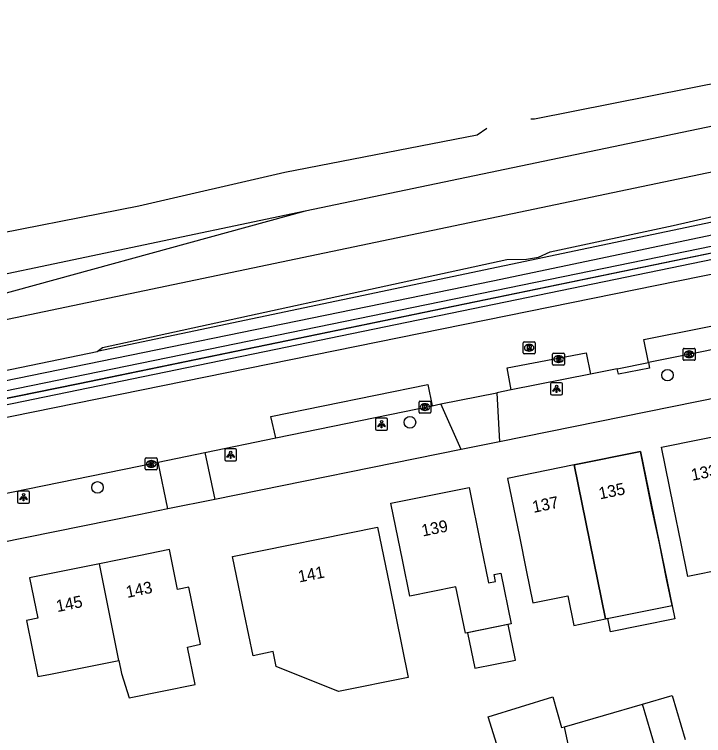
# Model space of a CAD drawing. Extents: x 162990 to 165007, y 383433 to 384336.
# Drawn here: x 163489.5 to 163547.5, y 384026.6 to 384087.3 of the extents above; entities that cross this region are included whole.
import ezdxf

# ---------------------------------------------------------------- set-up
doc = ezdxf.new("R2010")
doc.units = 0
for name, color, linetype in [('IMGEO_Boom', 7, 'Continuous'), ('IMGEO_Brandkraan', 7, 'Continuous'), ('IMGEO_Greppel_droge_sloot', 7, 'Continuous'), ('IMGEO_Haag', 7, 'Continuous'), ('IMGEO_Hek', 7, 'Continuous'), ('IMGEO_Kolk', 7, 'Continuous'), ('IMGEO_Lichtpunt', 7, 'Continuous'), ('IMGEO_Pand', 7, 'Continuous'), ('IMGEO_Pand_nummerreeks', 7, 'Continuous'), ('IMGEO_Pand_vergunning_verleend', 7, 'Continuous'), ('IMGEO_Rijbaan_lokaal_gesloten', 7, 'Continuous'), ('IMGEO_Rioolput', 7, 'Continuous'), ('IMGEO_Spoor', 7, 'Continuous'), ('IMGEO_Spoorbaan_halfverhard', 7, 'Continuous'), ('IMGEO_Voetpad_open', 7, 'Continuous')]:
    doc.layers.add(name, color=color, linetype=linetype)

msp = doc.modelspace()

# ---------------------------------------------------------------- linework, layer by layer
at = {"layer": 'IMGEO_Boom'}
for centre in [(163544.485, 384056.956), (163522.81, 384052.988), (163496.516, 384047.512)]:
    msp.add_circle(centre, 0.489, dxfattribs=at)
at = {"layer": 'IMGEO_Brandkraan'}
for p, q in [((163534.82, 384057.884), (163534.82, 384058.736)), ((163534.895, 384058.81), (163535.747, 384058.81)), ((163535.821, 384058.736), (163535.821, 384057.884)), ((163535.308, 384058.59), (163535.333, 384058.59)), ((163535.747, 384057.81), (163534.895, 384057.81)), ((163535.331, 384058.03), (163535.306, 384058.03))]:
    msp.add_line(p, q, dxfattribs=at)
for points in [[(163534.82, 384057.884), (163534.82, 384058.736)], [(163534.895, 384058.81), (163535.747, 384058.81)], [(163535.821, 384058.736), (163535.821, 384057.884)], [(163535.168, 384058.51), (163535.168, 384058.11), (163535.381, 384058.11)], [(163535.399, 384058.51), (163535.168, 384058.51)], [(163535.347, 384058.429), (163535.293, 384058.429), (163535.293, 384058.353)], [(163535.293, 384058.353), (163535.346, 384058.353)], [(163535.355, 384058.277), (163535.293, 384058.277), (163535.293, 384058.196)], [(163535.293, 384058.196), (163535.355, 384058.196)], [(163535.747, 384057.81), (163534.895, 384057.81)]]:
    msp.add_lwpolyline(points, dxfattribs=at)
for centre, radius, start, end in [((163534.897, 384058.734), 0.0765, 91.55205, 178.44795), ((163534.897, 384058.734), 0.0765, 91.55205, 178.44795), ((163535.745, 384058.734), 0.0765, 1.55205, 88.44795), ((163535.745, 384058.734), 0.0765, 1.55205, 88.44795), ((163535.348, 384058.391), 0.0379, 267.82845, 90.93552), ((163535.356, 384058.236), 0.0404, 269.87594, 90.50774), ((163535.387, 384058.361), 0.251, 268.66757, 293.53466), ((163535.403, 384058.365), 0.145, 59.4692, 91.53667), ((163535.428, 384058.412), 0.0922, 285.51372, 58.15012), ((163535.433, 384058.22), 0.105, 301.31148, 78.98903), ((163534.897, 384057.886), 0.0765, 181.55205, 268.44795), ((163534.897, 384057.886), 0.0765, 181.55205, 268.44795), ((163535.745, 384057.886), 0.0765, 271.55205, 358.44795), ((163535.745, 384057.886), 0.0765, 271.55205, 358.44795)]:
    msp.add_arc(centre, radius, start, end, dxfattribs=at)
for centre, major_axis, ratio, start_param, end_param in [((163535.307, 384058.31), (-0.387, 0.002), 0.722429, 4.712389, 7.853982), ((163535.332, 384058.31), (-0.39, 0.002), 0.717154, 1.570796, 4.712389)]:
    msp.add_ellipse(centre, major_axis=major_axis, ratio=ratio, start_param=start_param, end_param=end_param, dxfattribs=at)
at = {"layer": 'IMGEO_Greppel_droge_sloot'}
for points in [[(163564.885, 384070.689), (163564.557, 384072.489), (163564.314, 384072.884), (163563.608, 384072.965), (163551.444, 384070.499), (163496.482, 384058.939)], [(163555.555, 384070.298), (163562.988, 384071.656), (163563.229, 384070.88), (163481.731, 384054.178), (163481.452, 384054.547), (163481.436, 384054.813), (163481.54, 384055.015), (163529.787, 384064.894), (163555.555, 384070.298)], [(163481.625, 384053.535), (163494.89, 384056.228), (163559.208, 384069.516), (163564.885, 384070.689)]]:
    msp.add_lwpolyline(points, dxfattribs=at)
at = {"layer": 'IMGEO_Haag'}
msp.add_lwpolyline([(163408.734, 384037.023), (163409.522, 384037.258), (163419.713, 384040.294), (163422.158, 384040.849), (163459.771, 384048.486), (163651.736, 384088.019), (163830.895, 384125.387)], dxfattribs=at)
at = {"layer": 'IMGEO_Hek'}
msp.add_lwpolyline([(163830.751, 384125.97), (163651.615, 384088.607), (163494.89, 384056.228), (163459.651, 384049.074)], dxfattribs=at)
at = {"layer": 'IMGEO_Kolk'}
for p, q in [((163545.806, 384058.284), (163545.806, 384059.136)), ((163545.881, 384059.21), (163546.733, 384059.21)), ((163546.294, 384058.99), (163546.319, 384058.99)), ((163546.807, 384059.136), (163546.807, 384058.284)), ((163546.733, 384058.21), (163545.881, 384058.21)), ((163546.317, 384058.43), (163546.292, 384058.43)), ((163523.573, 384053.844), (163523.573, 384054.696)), ((163523.648, 384054.77), (163524.5, 384054.77)), ((163524.061, 384054.55), (163524.086, 384054.55)), ((163524.574, 384054.696), (163524.574, 384053.844)), ((163524.084, 384053.99), (163524.059, 384053.99)), ((163524.5, 384053.77), (163523.648, 384053.77)), ((163500.539, 384049.062), (163500.539, 384049.914)), ((163500.614, 384049.988), (163501.466, 384049.988)), ((163501.027, 384049.768), (163501.052, 384049.768)), ((163501.54, 384049.914), (163501.54, 384049.062)), ((163501.466, 384048.988), (163500.614, 384048.988)), ((163501.05, 384049.208), (163501.025, 384049.208))]:
    msp.add_line(p, q, dxfattribs=at)
for points in [[(163545.806, 384058.284), (163545.806, 384059.136)], [(163545.881, 384059.21), (163546.733, 384059.21)], [(163546.127, 384058.91), (163546.25, 384058.91), (163546.25, 384058.759), (163546.38, 384058.91), (163546.544, 384058.91), (163546.398, 384058.759), (163546.551, 384058.51), (163546.399, 384058.51), (163546.314, 384058.674), (163546.25, 384058.607), (163546.25, 384058.51), (163546.127, 384058.51), (163546.127, 384058.91)], [(163546.807, 384059.136), (163546.807, 384058.284)], [(163546.733, 384058.21), (163545.881, 384058.21)], [(163523.573, 384053.844), (163523.573, 384054.696)], [(163523.648, 384054.77), (163524.5, 384054.77)], [(163523.894, 384054.47), (163524.017, 384054.47), (163524.017, 384054.319), (163524.147, 384054.47), (163524.311, 384054.47), (163524.165, 384054.319), (163524.318, 384054.07), (163524.166, 384054.07), (163524.081, 384054.234), (163524.017, 384054.167), (163524.017, 384054.07), (163523.894, 384054.07), (163523.894, 384054.47)], [(163524.574, 384054.696), (163524.574, 384053.844)], [(163524.5, 384053.77), (163523.648, 384053.77)], [(163500.539, 384049.062), (163500.539, 384049.914)], [(163500.614, 384049.988), (163501.466, 384049.988)], [(163500.86, 384049.688), (163500.983, 384049.688), (163500.983, 384049.537), (163501.113, 384049.688), (163501.277, 384049.688), (163501.131, 384049.537), (163501.284, 384049.288), (163501.132, 384049.288), (163501.047, 384049.452), (163500.983, 384049.385), (163500.983, 384049.288), (163500.86, 384049.288), (163500.86, 384049.688)], [(163501.54, 384049.914), (163501.54, 384049.062)], [(163501.466, 384048.988), (163500.614, 384048.988)]]:
    msp.add_lwpolyline(points, dxfattribs=at)
for centre, start, end in [((163545.883, 384059.134), 91.55205, 178.44795), ((163545.883, 384059.134), 91.55205, 178.44795), ((163546.731, 384059.134), 1.55205, 88.44795), ((163546.731, 384059.134), 1.55205, 88.44795), ((163545.883, 384058.286), 181.55205, 268.44795), ((163545.883, 384058.286), 181.55205, 268.44795), ((163546.731, 384058.286), 271.55205, 358.44795), ((163546.731, 384058.286), 271.55205, 358.44795), ((163523.65, 384054.694), 91.55205, 178.44795), ((163523.65, 384054.694), 91.55205, 178.44795), ((163524.498, 384054.694), 1.55205, 88.44795), ((163524.498, 384054.694), 1.55205, 88.44795), ((163523.65, 384053.846), 181.55205, 268.44795), ((163523.65, 384053.846), 181.55205, 268.44795), ((163524.498, 384053.846), 271.55205, 358.44795), ((163524.498, 384053.846), 271.55205, 358.44795), ((163500.616, 384049.912), 91.55205, 178.44795), ((163500.616, 384049.912), 91.55205, 178.44795), ((163501.464, 384049.912), 1.55205, 88.44795), ((163501.464, 384049.912), 1.55205, 88.44795), ((163500.616, 384049.064), 181.55205, 268.44795), ((163500.616, 384049.064), 181.55205, 268.44795), ((163501.464, 384049.064), 271.55205, 358.44795), ((163501.464, 384049.064), 271.55205, 358.44795)]:
    msp.add_arc(centre, 0.0765, start, end, dxfattribs=at)
for centre, major_axis, ratio, start_param, end_param in [((163546.293, 384058.71), (-0.387, 0.002), 0.722429, 4.712389, 7.853982), ((163546.318, 384058.71), (-0.39, 0.002), 0.717154, 1.570796, 4.712389), ((163524.06, 384054.27), (-0.387, 0.002), 0.722429, 4.712389, 7.853982), ((163524.085, 384054.27), (-0.39, 0.002), 0.717154, 1.570796, 4.712389), ((163501.026, 384049.488), (-0.387, 0.002), 0.722429, 4.712389, 7.853982), ((163501.051, 384049.488), (-0.39, 0.002), 0.717154, 1.570796, 4.712389)]:
    msp.add_ellipse(centre, major_axis=major_axis, ratio=ratio, start_param=start_param, end_param=end_param, dxfattribs=at)
at = {"layer": 'IMGEO_Lichtpunt'}
for p, q in [((163535.55, 384056.309), (163534.742, 384056.309)), ((163535.55, 384056.309), (163534.742, 384056.309)), ((163534.648, 384056.214), (163534.648, 384055.407)), ((163534.648, 384056.214), (163534.648, 384055.407)), ((163535.644, 384055.407), (163535.644, 384056.214)), ((163535.644, 384055.407), (163535.644, 384056.214)), ((163534.742, 384055.313), (163535.55, 384055.313)), ((163534.742, 384055.313), (163535.55, 384055.313)), ((163519.925, 384053.236), (163519.925, 384052.429)), ((163519.925, 384053.236), (163519.925, 384052.429)), ((163520.827, 384053.331), (163520.019, 384053.331)), ((163520.827, 384053.331), (163520.019, 384053.331)), ((163520.921, 384052.429), (163520.921, 384053.236)), ((163520.921, 384052.429), (163520.921, 384053.236)), ((163520.019, 384052.335), (163520.827, 384052.335)), ((163520.019, 384052.335), (163520.827, 384052.335)), ((163507.226, 384050.659), (163507.226, 384049.852)), ((163507.226, 384050.659), (163507.226, 384049.852)), ((163508.128, 384050.754), (163507.32, 384050.754)), ((163508.128, 384050.754), (163507.32, 384050.754)), ((163508.222, 384049.852), (163508.222, 384050.659)), ((163508.222, 384049.852), (163508.222, 384050.659)), ((163507.32, 384049.758), (163508.128, 384049.758)), ((163507.32, 384049.758), (163508.128, 384049.758)), ((163490.696, 384047.188), (163489.888, 384047.188)), ((163490.696, 384047.188), (163489.888, 384047.188)), ((163489.794, 384047.093), (163489.794, 384046.286)), ((163489.794, 384047.093), (163489.794, 384046.286)), ((163490.79, 384046.286), (163490.79, 384047.093)), ((163490.79, 384046.286), (163490.79, 384047.093)), ((163489.888, 384046.192), (163490.696, 384046.192)), ((163489.888, 384046.192), (163490.696, 384046.192))]:
    msp.add_line(p, q, dxfattribs=at)
for points in [[(163535.022, 384055.878), (163535.061, 384055.85), (163534.873, 384055.588), (163534.835, 384055.615), (163535.022, 384055.878)], [(163535.124, 384055.83), (163535.171, 384055.83), (163535.171, 384055.508), (163535.124, 384055.508), (163535.124, 384055.83)], [(163535.234, 384055.85), (163535.272, 384055.877), (163535.459, 384055.615), (163535.42, 384055.587), (163535.234, 384055.85)], [(163520.299, 384052.9), (163520.338, 384052.872), (163520.15, 384052.61), (163520.112, 384052.637), (163520.299, 384052.9)], [(163520.401, 384052.852), (163520.448, 384052.852), (163520.448, 384052.53), (163520.401, 384052.53), (163520.401, 384052.852)], [(163520.511, 384052.872), (163520.549, 384052.899), (163520.736, 384052.637), (163520.697, 384052.609), (163520.511, 384052.872)], [(163507.6, 384050.323), (163507.639, 384050.295), (163507.451, 384050.033), (163507.413, 384050.06), (163507.6, 384050.323)], [(163507.702, 384050.275), (163507.749, 384050.275), (163507.749, 384049.953), (163507.702, 384049.953), (163507.702, 384050.275)], [(163507.812, 384050.295), (163507.85, 384050.322), (163508.037, 384050.06), (163507.998, 384050.032), (163507.812, 384050.295)], [(163490.168, 384046.757), (163490.207, 384046.729), (163490.019, 384046.467), (163489.981, 384046.494), (163490.168, 384046.757)], [(163490.27, 384046.709), (163490.317, 384046.709), (163490.317, 384046.387), (163490.27, 384046.387), (163490.27, 384046.709)], [(163490.38, 384046.729), (163490.418, 384046.756), (163490.605, 384046.494), (163490.566, 384046.466), (163490.38, 384046.729)]]:
    msp.add_lwpolyline(points, dxfattribs=at)
for centre in [(163535.147, 384056.012), (163520.424, 384053.034), (163507.725, 384050.457), (163490.293, 384046.891)]:
    msp.add_circle(centre, 0.0994, dxfattribs=at)
for centre, start, end in [((163534.742, 384056.214), 90, 180), ((163534.742, 384056.214), 90, 180), ((163535.55, 384056.214), 0, 90), ((163535.55, 384056.214), 0, 90), ((163534.742, 384055.407), 180, 270), ((163534.742, 384055.407), 180, 270), ((163535.55, 384055.407), 270, 0), ((163535.55, 384055.407), 270, 360), ((163520.019, 384053.236), 90, 180), ((163520.019, 384053.236), 90, 180), ((163520.827, 384053.236), 0, 90), ((163520.827, 384053.236), 0, 90), ((163520.019, 384052.429), 180, 270), ((163520.019, 384052.429), 180, 270), ((163520.827, 384052.429), 270, 0), ((163520.827, 384052.429), 270, 360), ((163507.32, 384050.659), 90, 180), ((163507.32, 384050.659), 90, 180), ((163508.128, 384050.659), 0, 90), ((163508.128, 384050.659), 0, 90), ((163507.32, 384049.852), 180, 270), ((163507.32, 384049.852), 180, 270), ((163508.128, 384049.852), 270, 0), ((163508.128, 384049.852), 270, 360), ((163489.888, 384047.093), 90, 180), ((163489.888, 384047.093), 90, 180), ((163490.696, 384047.093), 0, 90), ((163490.696, 384047.093), 0, 90), ((163489.888, 384046.286), 180, 270), ((163489.888, 384046.286), 180, 270), ((163490.696, 384046.286), 270, 0), ((163490.696, 384046.286), 270, 360)]:
    msp.add_arc(centre, 0.0946, start, end, dxfattribs=at)
at = {"layer": 'IMGEO_Pand'}
for points in [[(163543.992, 384050.887), (163550.385, 384052.184), (163551.379, 384047.284), (163553.063, 384038.979), (163549.738, 384038.305), (163549.267, 384040.626), (163546.198, 384040.003), (163545.635, 384042.782), (163544.994, 384045.945), (163543.992, 384050.887)], [(163539.256, 384036.444), (163544.864, 384037.566), (163544.673, 384038.506), (163544.408, 384039.811), (163543.798, 384042.817), (163543.197, 384045.637), (163542.203, 384050.536), (163536.618, 384049.403)], [(163536.618, 384049.403), (163531.029, 384048.27), (163532.023, 384043.37), (163532.595, 384040.551), (163533.156, 384037.786), (163536.094, 384038.386), (163536.597, 384035.904), (163539.256, 384036.444)], [(163536.618, 384049.403), (163539.256, 384036.444)], [(163522.794, 384038.354), (163522.201, 384041.278), (163521.208, 384046.178), (163527.794, 384047.513), (163528.787, 384042.613), (163529.423, 384039.478), (163530.017, 384039.598), (163529.898, 384040.183), (163530.471, 384040.296), (163531.338, 384036.034), (163527.475, 384035.251), (163526.686, 384039.143), (163522.794, 384038.354)], [(163508.88, 384036.807), (163507.887, 384041.707), (163520.085, 384044.18), (163521.078, 384039.28), (163522.651, 384031.523), (163516.799, 384030.336), (163511.554, 384032.454), (163511.302, 384033.693), (163509.603, 384033.347), (163508.88, 384036.807)], [(163498.324, 384032.939), (163498.543, 384031.856), (163499.194, 384029.802), (163504.74, 384030.926), (163504.097, 384034.073), (163505.182, 384034.315), (163504.21, 384039.114), (163503.254, 384038.921), (163502.575, 384042.276), (163500, 384041.754), (163496.68, 384041.081)], [(163496.68, 384041.081), (163490.806, 384039.89), (163491.491, 384036.515), (163490.545, 384036.323), (163491.503, 384031.597), (163492.554, 384031.806), (163498.324, 384032.939)], [(163498.324, 384032.939), (163496.68, 384041.081)], [(163527.663, 384035.27), (163528.266, 384032.295), (163531.685, 384032.988), (163531.081, 384035.963), (163527.663, 384035.27)], [(163548.762, 384008.736), (163551.033, 384001.488), (163546.285, 384000), (163538.949, 383997.701), (163538.229, 384000), (163529.392, 384028.198), (163534.824, 384029.9), (163535.572, 384027.298), (163535.829, 384027.373)], [(163542.393, 384029.285), (163544.876, 384030.008), (163545.967, 384026.298)], [(163535.829, 384027.373), (163542.393, 384029.285)], [(163543.486, 384025.568), (163542.393, 384029.285)], [(163543.486, 384025.568), (163540.881, 384024.802), (163540.841, 384024.938), (163536.606, 384023.704), (163535.829, 384027.373)]]:
    msp.add_lwpolyline(points, dxfattribs=at)
at = {"layer": 'IMGEO_Pand_vergunning_verleend'}
msp.add_lwpolyline([(163536.618, 384049.403), (163542.203, 384050.536), (163544.673, 384038.506), (163545.089, 384036.452), (163542.336, 384035.894), (163539.682, 384035.356), (163539.454, 384036.484), (163539.256, 384036.444), (163536.618, 384049.403)], dxfattribs=at)
at = {"layer": 'IMGEO_Rijbaan_lokaal_gesloten'}
for points in [[(163474.78, 384050.554), (163569.015, 384069.685)], [(163542.885, 384058.015), (163542.496, 384059.955), (163562.23, 384063.883), (163562.613, 384061.968)], [(163531.335, 384055.717), (163530.991, 384057.584), (163537.654, 384058.848), (163538.013, 384057.046)], [(163540.262, 384057.493), (163538.013, 384057.046)], [(163540.262, 384057.493), (163542.885, 384058.015)], [(163511.524, 384051.675), (163511.116, 384053.482), (163524.323, 384056.16), (163524.689, 384054.387)], [(163531.335, 384055.717), (163530.123, 384055.476)], [(163525.413, 384054.536), (163530.123, 384055.476)], [(163524.689, 384054.387), (163525.413, 384054.536)], [(163505.545, 384050.443), (163511.524, 384051.675)], [(163501.629, 384049.627), (163505.545, 384050.443)], [(163485.275, 384046.295), (163500, 384049.301), (163501.629, 384049.627)]]:
    msp.add_lwpolyline(points, dxfattribs=at)
at = {"layer": 'IMGEO_Rioolput'}
for p, q in [((163532.341, 384058.838), (163532.341, 384059.69)), ((163532.416, 384059.764), (163533.268, 384059.764)), ((163532.829, 384059.544), (163532.854, 384059.544)), ((163533.342, 384059.69), (163533.342, 384058.838)), ((163533.268, 384058.764), (163532.416, 384058.764)), ((163532.852, 384058.984), (163532.827, 384058.984))]:
    msp.add_line(p, q, dxfattribs=at)
for points in [[(163532.341, 384058.838), (163532.341, 384059.69)], [(163532.416, 384059.764), (163533.268, 384059.764)], [(163532.93, 384059.462), (163532.678, 384059.464), (163532.678, 384059.064)], [(163532.856, 384059.383), (163532.802, 384059.383), (163532.802, 384059.302)], [(163532.802, 384059.302), (163532.854, 384059.302)], [(163533.342, 384059.69), (163533.342, 384058.838)], [(163533.268, 384058.764), (163532.416, 384058.764)], [(163532.678, 384059.064), (163532.802, 384059.064), (163532.802, 384059.226), (163532.813, 384059.226)], [(163532.86, 384059.197), (163532.931, 384059.064), (163533.071, 384059.064), (163533.006, 384059.19)]]:
    msp.add_lwpolyline(points, dxfattribs=at)
for centre, radius, start, end in [((163532.418, 384059.688), 0.0765, 91.55205, 178.44795), ((163532.418, 384059.688), 0.0765, 91.55205, 178.44795), ((163532.838, 384059.491), 0.19, 274.7715, 282.96867), ((163532.862, 384059.287), 0.0964, 77.00612, 93.18647), ((163532.876, 384059.344), 0.0378, 276.66336, 79.67722), ((163532.929, 384059.352), 0.109, 350.36119, 89.41601), ((163532.927, 384059.352), 0.112, 277.58423, 350.98172), ((163533.266, 384059.688), 0.0765, 1.55205, 88.44795), ((163533.266, 384059.688), 0.0765, 1.55205, 88.44795), ((163532.418, 384058.84), 0.0765, 181.55205, 268.44795), ((163532.418, 384058.84), 0.0765, 181.55205, 268.44795), ((163532.812, 384059.173), 0.0533, 26.02933, 88.69889), ((163532.911, 384059.137), 0.108, 29.51342, 73.79051), ((163533.266, 384058.84), 0.0765, 271.55205, 358.44795), ((163533.266, 384058.84), 0.0765, 271.55205, 358.44795)]:
    msp.add_arc(centre, radius, start, end, dxfattribs=at)
for centre, major_axis, ratio, start_param, end_param in [((163532.828, 384059.264), (-0.387, 0.002), 0.722429, 4.712389, 7.853982), ((163532.853, 384059.264), (-0.39, 0.002), 0.717154, 1.570796, 4.712389)]:
    msp.add_ellipse(centre, major_axis=major_axis, ratio=ratio, start_param=start_param, end_param=end_param, dxfattribs=at)
at = {"layer": 'IMGEO_Spoor'}
for points in [[(163574.904, 384083.455), (163514.005, 384070.749)], [(163575.669, 384079.775), (163482.894, 384060.374)], [(163514.005, 384070.749), (163482.504, 384064.124)], [(163514.005, 384070.749), (163483.077, 384062.28)]]:
    msp.add_lwpolyline(points, dxfattribs=at)
at = {"layer": 'IMGEO_Spoorbaan_halfverhard'}
for points in [[(163570.605, 384086.317), (163570.301, 384086.046), (163559.311, 384083.67), (163533.28, 384078.494), (163532.988, 384078.486)], [(163529.295, 384077.717), (163528.462, 384077.141), (163512.279, 384073.997), (163500.004, 384071.187), (163485.116, 384068.256), (163483.781, 384068.146)], [(163496.482, 384058.939), (163496.927, 384059.282), (163530.964, 384066.68), (163532.615, 384066.725), (163533.632, 384066.876), (163534.604, 384067.329), (163544.976, 384069.548), (163564.027, 384073.934), (163576.38, 384076.349)], [(163481.272, 384055.806), (163496.482, 384058.939)]]:
    msp.add_lwpolyline(points, dxfattribs=at)
at = {"layer": 'IMGEO_Voetpad_open'}
for points in [[(163562.613, 384061.968), (163542.885, 384058.015)], [(163573.788, 384060.144), (163530.361, 384051.352)], [(163542.885, 384058.015), (163542.979, 384057.551), (163540.354, 384057.037), (163540.262, 384057.493)], [(163538.013, 384057.046), (163531.335, 384055.717)], [(163530.123, 384055.476), (163530.361, 384051.352)], [(163527.117, 384050.695), (163525.413, 384054.536)], [(163511.524, 384051.675), (163524.689, 384054.387)], [(163530.361, 384051.352), (163527.117, 384050.695)], [(163505.545, 384050.443), (163506.394, 384046.506)], [(163527.117, 384050.695), (163506.394, 384046.506)], [(163502.447, 384045.7), (163501.629, 384049.627)], [(163506.394, 384046.506), (163502.447, 384045.7)], [(163502.447, 384045.7), (163500, 384045.203), (163485.829, 384042.347)]]:
    msp.add_lwpolyline(points, dxfattribs=at)

# ---------------------------------------------------------------- texts
at = {"layer": 'IMGEO_Pand_nummerreeks'}
for s, rotation, p in [('133', 11.46841, (163546.579, 384048.065)), ('135', 11.46489, (163538.8, 384046.499)), ('137', 11.46489, (163533.213, 384045.366)), ('139', 11.45875, (163523.891, 384043.375)), ('141', 11.07859, (163513.497, 384039.509)), ('143', 11.45916, (163499.019, 384038.209)), ('145', 11.45916, (163493.138, 384037.016))]:
    msp.add_text(s, height=1, rotation=rotation, dxfattribs=at).set_placement(p)

doc.saveas('drawing.dxf')
